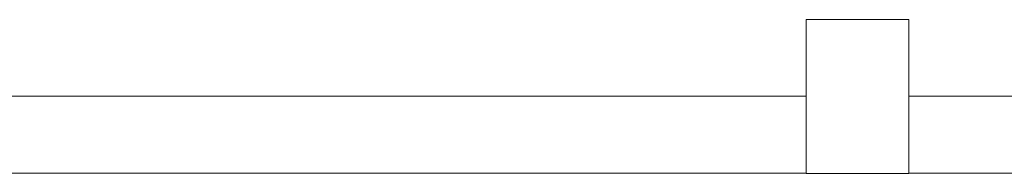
# Model space of a CAD drawing. Header units: millimetres. Extents: x 321 to 585, y -277 to 9.
# Tile 545 of 656: x 363.406 to 367.244, y -129.063 to -128.463. Entities that reach past the tile are written whole.
import ezdxf

# ---------------------------------------------------------------- set-up
doc = ezdxf.new("R2010")
doc.units = ezdxf.units.MM
doc.header["$MEASUREMENT"] = 0
doc.layers.add('IFC-Pilar-Contorno', color=83, linetype='Continuous', lineweight=5)
doc.layers.add('IFC-Viga-Contorno', color=66, linetype='Continuous', lineweight=5)

msp = doc.modelspace()

# ---------------------------------------------------------------- linework, layer by layer
at = {"layer": 'IFC-Pilar-Contorno', "color": 7, "lineweight": 5}
for p, q in [((366.4713, -128.6058), (366.4713, -128.4629)), ((366.4713, -128.4629), (366.58, -128.4629)), ((366.58, -128.4629), (366.776, -128.4629)), ((366.776, -128.4629), (366.8713, -128.4629)), ((366.8713, -128.757), (366.8713, -128.4629)), ((366.4713, -128.8999), (366.4713, -128.6058)), ((366.8713, -128.92), (366.8713, -128.757)), ((366.4713, -129.0629), (366.4713, -128.8999)), ((366.8713, -129.0629), (366.8713, -128.92)), ((366.4713, -129.0629), (366.5666, -129.0629)), ((366.5666, -129.0629), (366.7626, -129.0629)), ((366.7626, -129.0629), (366.8713, -129.0629))]:
    msp.add_line(p, q, dxfattribs=at)
at = {"layer": 'IFC-Viga-Contorno', "color": 7, "lineweight": 5}
for p, q in [((359.5686, -128.7616), (366.4713, -128.7616)), ((366.8713, -128.7616), (374.9686, -128.7616)), ((366.8713, -129.0616), (366.8713, -128.7616)), ((359.5686, -129.0616), (366.4713, -129.0616)), ((366.5213, -129.0629), (366.8213, -129.0629)), ((366.8713, -129.0616), (374.9686, -129.0616))]:
    msp.add_line(p, q, dxfattribs=at)

doc.saveas('drawing.dxf')
